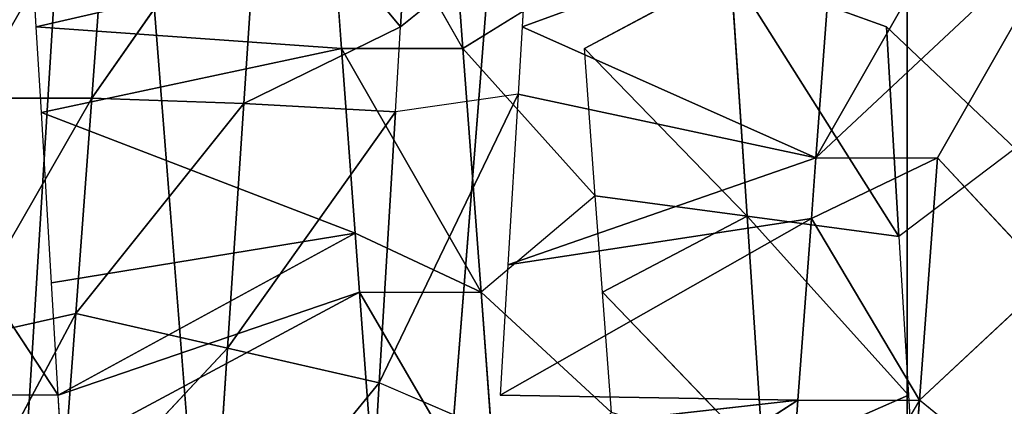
# Model space of a CAD drawing. Extents: x 143 to 263, y -61 to 82.
# Tile 606 of 656: x 249.544 to 250.253, y 71.959 to 72.238. Entities that reach past the tile are written whole.
import ezdxf

# ---------------------------------------------------------------- set-up
doc = ezdxf.new("R2010")
doc.units = 0
doc.header["$LTSCALE"] = 25.4
doc.layers.get('0').update_dxf_attribs({"color": 13, "linetype": 'CONTINUOUS'})

# ---------------------------------------------------------------- blocks, each defined once
blk = doc.blocks.new('ICE-BALL-8126_STL')
at = {"color": 41}
for p, q in [((9.91799, 46.44175, 93.36394), (10.09435, 46.34115, 93.36463)), ((10.09435, 46.34115, 93.36463), (10.18121, 46.4222, 93.37228)), ((10.26893, 46.32819, 93.38499), (10.18121, 46.4222, 93.37228)), ((10.33615, 46.41069, 93.39818), (10.26893, 46.32819, 93.38499)), ((10.08764, 46.39715, 96.88094), (10, 46.30441, 96.88291)), ((10.08764, 46.39715, 96.88094), (10.15105, 46.31345, 96.87705)), ((10.09435, 46.34115, 93.36463), (10.26893, 46.32819, 93.38499)), ((10.13806, 46.2504, 93.36787), (10.09435, 46.34115, 93.36463)), ((10.09435, 46.25365, 93.36463), (10.09435, 46.34115, 93.36463)), ((10.09435, 46.34115, 93.36463), (10.26893, 46.32819, 93.38499)), ((10.26893, 46.32819, 93.38499), (10.13806, 46.2504, 93.36787)), ((10.26893, 46.32819, 93.38499), (10.13806, 46.2504, 93.36787)), ((10.26552, 46.32029, 96.86475), (10.34497, 46.32505, 96.85216)), ((10.26893, 46.24069, 93.38499), (10.26893, 46.32819, 93.38499)), ((10.43853, 46.31559, 93.42424), (10.26893, 46.32819, 93.38499)), ((10.43853, 46.31559, 93.42424), (10.26893, 46.32819, 93.38499)), ((10.26893, 46.32819, 93.38499), (10.43853, 46.22809, 93.42424)), ((0, 46.31937, 84.91157), (21.2, 46.31937, 84.91157)), ((0, 46.31937, 84.91157), (21.2, 46.31937, 84.91157)), ((0, 46.31937, 104.95425), (21.2, 46.31937, 104.95425)), ((0, 46.31937, 104.95425), (21.2, 46.31937, 104.95425)), ((10.26552, 46.32029, 96.86475), (10.13638, 46.20407, 96.68818)), ((10.26552, 46.32029, 96.86475), (10.13638, 46.20407, 96.68818)), ((10.15105, 46.31345, 96.87705), (10.26552, 46.32029, 96.86475)), ((10.26552, 46.32029, 96.86475), (10.31146, 46.21567, 96.6657)), ((10.26552, 46.32029, 96.86475), (10.31146, 46.21567, 96.6657)), ((10, 46.30441, 96.88291), (10.15105, 46.31345, 96.87705)), ((10, 46.30441, 96.88291), (10.15105, 46.31345, 96.87705)), ((10.15105, 46.31345, 96.87705), (10.13638, 46.20407, 96.68818)), ((10.15105, 46.31345, 96.87705), (10.13638, 46.20407, 96.68818)), ((10, 46.30441, 96.88291), (9.95924, 46.19233, 96.69299)), ((9.91799, 46.26675, 93.36394), (10, 46.04191, 92.98291)), ((9.91799, 46.26675, 93.36394), (10, 46.04191, 92.98291)), ((9.91799, 46.26675, 93.36394), (10.09435, 46.25365, 93.36463)), ((9.91799, 46.26675, 93.36394), (10.09435, 46.25365, 93.36463)), ((10.09435, 46.25365, 93.36463), (10, 46.04191, 92.98291)), ((10.09435, 46.25365, 93.36463), (10, 46.04191, 92.98291)), ((10.04849, 46.03901, 92.98351), (10.09435, 46.25365, 93.36463)), ((10.04849, 46.03901, 92.98351), (10.09435, 46.25365, 93.36463)), ((10.09435, 46.25365, 93.36463), (10.13806, 46.2504, 93.36787)), ((10.17136, 46.03165, 92.99046), (10.09435, 46.25365, 93.36463)), ((10.17136, 46.03165, 92.99046), (10.09435, 46.25365, 93.36463)), ((10.13806, 46.2504, 93.36787), (10.26893, 46.24069, 93.38499)), ((10.26552, 46.02602, 93.00108), (10.13806, 46.2504, 93.36787)), ((10.26552, 46.02602, 93.00108), (10.13806, 46.2504, 93.36787)), ((10.17136, 46.03165, 92.99046), (10.13806, 46.2504, 93.36787)), ((10.17136, 46.03165, 92.99046), (10.13806, 46.2504, 93.36787)), ((10.13806, 46.2504, 93.36787), (10.26893, 46.24069, 93.38499)), ((10.26893, 46.24069, 93.38499), (10.26552, 46.02602, 93.00108)), ((10.26893, 46.24069, 93.38499), (10.33302, 46.23593, 93.3975)), ((10.41333, 46.01718, 93.02722), (10.26893, 46.24069, 93.38499)), ((10.41333, 46.01718, 93.02722), (10.26893, 46.24069, 93.38499)), ((10.29321, 46.02436, 93.00508), (10.26893, 46.24069, 93.38499)), ((10.13638, 46.20407, 96.68818), (10.31146, 46.21567, 96.6657)), ((10.13638, 46.20407, 96.68818), (10.31146, 46.21567, 96.6657)), ((10.31146, 46.21567, 96.6657), (10.1912, 46.09985, 96.49235)), ((10.31146, 46.21567, 96.6657), (10.1912, 46.09985, 96.49235)), ((10.13638, 46.20407, 96.68818), (9.95924, 46.19233, 96.69299)), ((10.13638, 46.20407, 96.68818), (9.95924, 46.19233, 96.69299)), ((10.13638, 46.20407, 96.68818), (10.01542, 46.0868, 96.50395)), ((10.13638, 46.20407, 96.68818), (10.01542, 46.0868, 96.50395)), ((10.1217, 46.0947, 96.49931), (10.13638, 46.20407, 96.68818)), ((10.1217, 46.0947, 96.49931), (10.13638, 46.20407, 96.68818)), ((10.13638, 46.20407, 96.68818), (10.1912, 46.09985, 96.49235)), ((10.13638, 46.20407, 96.68818), (10.1912, 46.09985, 96.49235)), ((9.95924, 46.19233, 96.69299), (10.01542, 46.0868, 96.50395)), ((10.1912, 46.01236, 96.49235), (10.27794, 46.1063, 96.47924)), ((10.27794, 46.1063, 96.47924), (10.1912, 46.09985, 96.49235)), ((10.1912, 46.09985, 96.49235), (10.1217, 46.0947, 96.49931)), ((10.1217, 46.0947, 96.49931), (10.01542, 45.9993, 96.50395)), ((10.1217, 46.0947, 96.49931), (10.01542, 46.0868, 96.50395)), ((10.1217, 46.0947, 96.49931), (10.1912, 46.01236, 96.49235)), ((10.01542, 45.9993, 96.50395), (9.96362, 46.08295, 96.5036)), ((9.92533, 46.04638, 92.98434), (10, 45.95441, 92.98291)), ((9.92533, 46.04638, 92.98434), (10, 46.04191, 92.98291)), ((10, 46.04191, 92.98291), (10.04849, 46.03901, 92.98351)), ((10.04849, 46.03901, 92.98351), (10.06107, 45.95075, 92.98386)), ((10.04849, 46.03901, 92.98351), (10.2564, 45.93907, 92.99984)), ((10.04849, 46.03901, 92.98351), (10.17136, 46.03165, 92.99046)), ((10.17136, 46.03165, 92.99046), (10.26552, 46.02602, 93.00108)), ((10.36341, 46.02514, 96.46142), (10.1912, 46.01236, 96.49235)), ((10.1912, 45.92485, 96.49235), (10.36341, 46.02514, 96.46142)), ((10.1912, 45.92485, 96.49235), (10.36341, 46.02514, 96.46142)), ((10.36341, 46.02514, 96.46142), (10.1912, 46.01236, 96.49235)), ((10.29321, 46.02436, 93.00508), (10.2564, 45.93907, 92.99984)), ((10.1912, 46.01236, 96.49235), (10.01542, 45.9118, 96.50395)), ((10.01542, 45.9993, 96.50395), (10.1912, 46.01236, 96.49235)), ((10.01542, 45.9993, 96.50395), (10.1912, 46.01236, 96.49235)), ((10.1912, 46.01236, 96.49235), (10.01542, 45.9118, 96.50395)), ((10.14865, 45.9217, 96.49698), (10.1912, 46.01236, 96.49235)), ((10.1912, 45.92485, 96.49235), (10.1912, 46.01236, 96.49235)), ((10.01542, 45.9993, 96.50395), (9.83934, 45.89873, 96.49579)), ((10.01542, 45.9993, 96.50395), (9.83934, 45.98623, 96.49579)), ((10.01542, 45.9993, 96.50395), (9.83934, 45.98623, 96.49579)), ((10.01542, 45.9993, 96.50395), (10.01542, 45.9118, 96.50395)), ((10, 45.95441, 92.98291), (9.86481, 45.9625, 92.9876)), ((10, 45.95441, 92.98291), (9.86481, 45.9625, 92.9876)), ((10, 45.95441, 92.98291), (9.87794, 45.85312, 93.17659)), ((10, 45.95441, 92.98291), (9.87794, 45.85312, 93.17659)), ((10, 45.95441, 92.98291), (10.05513, 45.84138, 93.17322)), ((10, 45.95441, 92.98291), (10.05513, 45.84138, 93.17322)), ((10.06107, 45.95075, 92.98386), (10, 45.95441, 92.98291)), ((10.06107, 45.95075, 92.98386), (10.05513, 45.84138, 93.17322)), ((10.06107, 45.95075, 92.98386), (10.05513, 45.84138, 93.17322)), ((10.2564, 45.93907, 92.99984), (10.06107, 45.95075, 92.98386)), ((10.06107, 45.95075, 92.98386), (10.23149, 45.82969, 93.18764)), ((10.2564, 45.93907, 92.99984), (10.06107, 45.95075, 92.98386)), ((10.06107, 45.95075, 92.98386), (10.23149, 45.82969, 93.18764)), ((10.34331, 45.93615, 96.46606), (10.1912, 45.92485, 96.49235)), ((10.34331, 45.93615, 96.46606), (10.1912, 45.92485, 96.49235)), ((10.23149, 45.82969, 93.18764), (10.2564, 45.93907, 92.99984)), ((10.23149, 45.82969, 93.18764), (10.2564, 45.93907, 92.99984)), ((10.44788, 45.92761, 93.03504), (10.2564, 45.93907, 92.99984)), ((10.44788, 45.92761, 93.03504), (10.2564, 45.93907, 92.99984)), ((10.40437, 45.81824, 93.21942), (10.2564, 45.93907, 92.99984)), ((10.40437, 45.81824, 93.21942), (10.2564, 45.93907, 92.99984)), ((10.14865, 45.9217, 96.49698), (10.01542, 45.9118, 96.50395)), ((10.14865, 45.9217, 96.49698), (10.01542, 45.9118, 96.50395)), ((10.0617, 45.6956, 96.88194), (10.14865, 45.9217, 96.49698)), ((10.0617, 45.6956, 96.88194), (10.14865, 45.9217, 96.49698)), ((10.1912, 45.92485, 96.49235), (10.14865, 45.9217, 96.49698)), ((10.14865, 45.9217, 96.49698), (10.26552, 45.70779, 96.86475)), ((10.1845, 45.70295, 96.87416), (10.14865, 45.9217, 96.49698)), ((10.1845, 45.70295, 96.87416), (10.14865, 45.9217, 96.49698)), ((10.14865, 45.9217, 96.49698), (10.26552, 45.70779, 96.86475)), ((10.26552, 45.70779, 96.86475), (10.1912, 45.92485, 96.49235)), ((10.26552, 45.70779, 96.86475), (10.1912, 45.92485, 96.49235)), ((10.01542, 45.9118, 96.50395), (9.95048, 45.90698, 96.50324)), ((9.95048, 45.90698, 96.50324), (10, 45.69191, 96.88291)), ((9.95048, 45.90698, 96.50324), (10, 45.69191, 96.88291)), ((10, 45.69191, 96.88291), (10.01542, 45.9118, 96.50395)), ((10, 45.69191, 96.88291), (10.01542, 45.9118, 96.50395)), ((10.0617, 45.6956, 96.88194), (10.01542, 45.9118, 96.50395)), ((10.0617, 45.6956, 96.88194), (10.01542, 45.9118, 96.50395)), ((9.87794, 45.85312, 93.17659), (10.05513, 45.84138, 93.17322)), ((10.05122, 45.73185, 93.36263), (9.87794, 45.85312, 93.17659)), ((10.05122, 45.73185, 93.36263), (9.87794, 45.85312, 93.17659)), ((9.87794, 45.85312, 93.17659), (10.05513, 45.84138, 93.17322)), ((10.05122, 45.73185, 93.36263), (10.05513, 45.84138, 93.17322)), ((10.05122, 45.73185, 93.36263), (10.05513, 45.84138, 93.17322)), ((10.05513, 45.84138, 93.17322), (10.23149, 45.82969, 93.18764)), ((10.20658, 45.72032, 93.37543), (10.05513, 45.84138, 93.17322)), ((10.20658, 45.72032, 93.37543), (10.05513, 45.84138, 93.17322)), ((10.05513, 45.84138, 93.17322), (10.23149, 45.82969, 93.18764)), ((10.23149, 45.82969, 93.18764), (10.20658, 45.72032, 93.37543)), ((10.23149, 45.82969, 93.18764), (10.20658, 45.72032, 93.37543)), ((10.23149, 45.82969, 93.18764), (10.40437, 45.81824, 93.21942)), ((10.36086, 45.70886, 93.4038), (10.23149, 45.82969, 93.18764)), ((10.36086, 45.70886, 93.4038), (10.23149, 45.82969, 93.18764)), ((10.23149, 45.82969, 93.18764), (10.40437, 45.81824, 93.21942)), ((9.87494, 45.74495, 93.36678), (10.05122, 45.73185, 93.36263)), ((9.87494, 45.74495, 93.36678), (10.05122, 45.73185, 93.36263)), ((10.05122, 45.73185, 93.36263), (10.05122, 45.64436, 93.36263)), ((10.05122, 45.73185, 93.36263), (10.05122, 45.64436, 93.36263)), ((10.05122, 45.73185, 93.36263), (10.22654, 45.63134, 93.37821)), ((10.05122, 45.73185, 93.36263), (10.20658, 45.72032, 93.37543)), ((10.05122, 45.73185, 93.36263), (10.22654, 45.63134, 93.37821)), ((10.05122, 45.73185, 93.36263), (10.20658, 45.72032, 93.37543)), ((10.20658, 45.72032, 93.37543), (10.22654, 45.63134, 93.37821)), ((10.20658, 45.72032, 93.37543), (10.22654, 45.63134, 93.37821)), ((10.20658, 45.72032, 93.37543), (10.39764, 45.61863, 93.41295)), ((10.20658, 45.72032, 93.37543), (10.39764, 45.61863, 93.41295)), ((10.20658, 45.72032, 93.37543), (10.36086, 45.70886, 93.4038)), ((10.20658, 45.72032, 93.37543), (10.36086, 45.70886, 93.4038)), ((10.26552, 45.70779, 96.86475), (10.11932, 45.61155, 96.87926)), ((10.26552, 45.70779, 96.86475), (10.1845, 45.70295, 96.87416)), ((10.3062, 45.71023, 96.85872), (10.26552, 45.70779, 96.86475)), ((10.26552, 45.70779, 96.86475), (10.26552, 45.62029, 96.86475)), ((10.1845, 45.70295, 96.87416), (10.0617, 45.6956, 96.88194)), ((10.0617, 45.6956, 96.88194), (10, 45.69191, 96.88291)), ((10, 45.69191, 96.88291), (9.93854, 45.68823, 96.88194))]:
    blk.add_line(p, q, dxfattribs=at)
mesh = blk.add_polyface(dxfattribs=at)
corners = [(21.2, 47.10861, 89.89464), (0, 46.31937, 84.91157), (21.2, 46.31937, 84.91157), (0, 47.10861, 89.89464)]
mesh.append_faces([[corners[k] for k in face] for face in [(0, 1, 2), (1, 0, 3)]], dxfattribs={"vtx0": -1, "color": 41})
mesh = blk.add_polyface(dxfattribs=at)
corners = [(21.2, 46.31937, 104.95425), (0, 47.10861, 99.97118), (21.2, 47.10861, 99.97118), (0, 46.31937, 104.95425)]
mesh.append_faces([[corners[k] for k in face] for face in [(0, 1, 2), (1, 0, 3)]], dxfattribs={"vtx0": -1, "color": 41})
mesh = blk.add_polyface(dxfattribs=at)
corners = [(0, 44.9885, 114.9556), (23, 46.80443, 110.13866), (0, 46.80443, 110.13866), (23, 44.9885, 114.9556)]
mesh.append_faces([[corners[k] for k in face] for face in [(0, 1, 2), (1, 0, 3)]], dxfattribs={"vtx0": -1, "color": 41})
mesh = blk.add_polyface(dxfattribs=at)
corners = [(0, 46.80443, 79.72717), (23, 44.9885, 74.91022), (0, 44.9885, 74.91022), (23, 46.80443, 79.72717)]
mesh.append_faces([[corners[k] for k in face] for face in [(0, 1, 2), (1, 0, 3)]], dxfattribs={"vtx0": -1, "color": 41})
mesh = blk.add_polyface(dxfattribs=at)
corners = [(10.09435, 46.25365, 93.36463), (9.91799, 46.35425, 93.36394), (9.91799, 46.26675, 93.36394), (9.91799, 46.44175, 93.36394), (10.09435, 46.34115, 93.36463)]
mesh.append_faces([[corners[k] for k in face] for face in [(0, 1, 2), (3, 0, 4)]], dxfattribs={"vtx0": -1, "color": 41})
mesh.append_faces([[corners[k] for k in face] for face in [(1, 0, 3)]], dxfattribs={"vtx0": -1, "vtx1": -1, "color": 41})
mesh = blk.add_polyface(dxfattribs=at)
corners = [(10.26893, 46.32819, 93.38499), (10.18121, 46.4222, 93.37228), (10.09435, 46.34115, 93.36463)]
mesh.append_faces([[corners[k] for k in face] for face in [(0, 1, 2)]], dxfattribs={"color": 41})
mesh = blk.add_polyface(dxfattribs=at)
corners = [(10.43853, 46.31559, 93.42424), (10.33615, 46.41069, 93.39818), (10.26893, 46.32819, 93.38499)]
mesh.append_faces([[corners[k] for k in face] for face in [(0, 1, 2)]], dxfattribs={"color": 41})
mesh = blk.add_polyface(dxfattribs=at)
corners = [(10.15105, 46.31345, 96.87705), (10, 46.30441, 96.88291), (10.08764, 46.39715, 96.88094)]
mesh.append_faces([[corners[k] for k in face] for face in [(0, 1, 2)]], dxfattribs={"color": 41})
mesh = blk.add_polyface(dxfattribs=at)
corners = [(10.26893, 46.32819, 93.38499), (10.09435, 46.34115, 93.36463), (10.13806, 46.2504, 93.36787)]
mesh.append_faces([[corners[k] for k in face] for face in [(0, 1, 2)]], dxfattribs={"color": 41})
mesh = blk.add_polyface(dxfattribs=at)
corners = [(10.26893, 46.32819, 93.38499), (10.13806, 46.2504, 93.36787), (10.26893, 46.24069, 93.38499)]
mesh.append_faces([[corners[k] for k in face] for face in [(0, 1, 2)]], dxfattribs={"color": 41})
mesh = blk.add_polyface(dxfattribs=at)
corners = [(10.26552, 46.32029, 96.86475), (10.34497, 46.32505, 96.85216), (10.31146, 46.21567, 96.6657)]
mesh.append_faces([[corners[k] for k in face] for face in [(0, 1, 2)]], dxfattribs={"color": 41})
mesh = blk.add_polyface(dxfattribs=at)
corners = [(10.43853, 46.31559, 93.42424), (10.26893, 46.32819, 93.38499), (10.43853, 46.22809, 93.42424)]
mesh.append_faces([[corners[k] for k in face] for face in [(0, 1, 2)]], dxfattribs={"color": 41})
mesh = blk.add_polyface(dxfattribs=at)
corners = [(21.2, 46.31937, 84.91157), (0, 45.01358, 80.03829), (21.2, 45.01358, 80.03829), (0, 46.31937, 84.91157)]
mesh.append_faces([[corners[k] for k in face] for face in [(0, 1, 2), (1, 0, 3)]], dxfattribs={"vtx0": -1, "color": 41})
mesh = blk.add_polyface(dxfattribs=at)
corners = [(21.2, 45.01358, 109.82753), (0, 46.31937, 104.95425), (21.2, 46.31937, 104.95425), (0, 45.01358, 109.82753)]
mesh.append_faces([[corners[k] for k in face] for face in [(0, 1, 2), (1, 0, 3)]], dxfattribs={"vtx0": -1, "color": 41})
mesh = blk.add_polyface(dxfattribs=at)
corners = [(10.26552, 46.32029, 96.86475), (10.31146, 46.21567, 96.6657), (10.13638, 46.20407, 96.68818)]
mesh.append_faces([[corners[k] for k in face] for face in [(0, 1, 2)]], dxfattribs={"color": 41})
mesh = blk.add_polyface(dxfattribs=at)
corners = [(10.15105, 46.31345, 96.87705), (10.26552, 46.32029, 96.86475), (10.13638, 46.20407, 96.68818)]
mesh.append_faces([[corners[k] for k in face] for face in [(0, 1, 2)]], dxfattribs={"color": 41})
mesh = blk.add_polyface(dxfattribs=at)
corners = [(9.95924, 46.19233, 96.69299), (10.15105, 46.31345, 96.87705), (10.13638, 46.20407, 96.68818), (10, 46.30441, 96.88291)]
mesh.append_faces([[corners[k] for k in face] for face in [(0, 1, 2), (1, 0, 3)]], dxfattribs={"vtx0": -1, "color": 41})
mesh = blk.add_polyface(dxfattribs=at)
corners = [(9.91799, 46.26675, 93.36394), (9.92533, 46.04638, 92.98434), (10, 46.04191, 92.98291)]
mesh.append_faces([[corners[k] for k in face] for face in [(0, 1, 2)]], dxfattribs={"color": 41})
mesh = blk.add_polyface(dxfattribs=at)
corners = [(10.09435, 46.25365, 93.36463), (9.91799, 46.26675, 93.36394), (10, 46.04191, 92.98291)]
mesh.append_faces([[corners[k] for k in face] for face in [(0, 1, 2)]], dxfattribs={"color": 41})
mesh = blk.add_polyface(dxfattribs=at)
corners = [(10.09435, 46.25365, 93.36463), (10, 46.04191, 92.98291), (10.04849, 46.03901, 92.98351)]
mesh.append_faces([[corners[k] for k in face] for face in [(0, 1, 2)]], dxfattribs={"color": 41})
mesh = blk.add_polyface(dxfattribs=at)
corners = [(10.09435, 46.25365, 93.36463), (10.04849, 46.03901, 92.98351), (10.17136, 46.03165, 92.99046)]
mesh.append_faces([[corners[k] for k in face] for face in [(0, 1, 2)]], dxfattribs={"color": 41})
mesh = blk.add_polyface(dxfattribs=at)
corners = [(10.13806, 46.2504, 93.36787), (10.09435, 46.25365, 93.36463), (10.17136, 46.03165, 92.99046)]
mesh.append_faces([[corners[k] for k in face] for face in [(0, 1, 2)]], dxfattribs={"color": 41})
mesh = blk.add_polyface(dxfattribs=at)
corners = [(10.26893, 46.24069, 93.38499), (10.13806, 46.2504, 93.36787), (10.26552, 46.02602, 93.00108)]
mesh.append_faces([[corners[k] for k in face] for face in [(0, 1, 2)]], dxfattribs={"color": 41})
mesh = blk.add_polyface(dxfattribs=at)
corners = [(10.13806, 46.2504, 93.36787), (10.17136, 46.03165, 92.99046), (10.26552, 46.02602, 93.00108)]
mesh.append_faces([[corners[k] for k in face] for face in [(0, 1, 2)]], dxfattribs={"color": 41})
mesh = blk.add_polyface(dxfattribs=at)
corners = [(10.33302, 46.23593, 93.3975), (10.26893, 46.24069, 93.38499), (10.41333, 46.01718, 93.02722)]
mesh.append_faces([[corners[k] for k in face] for face in [(0, 1, 2)]], dxfattribs={"color": 41})
mesh = blk.add_polyface(dxfattribs=at)
corners = [(10.26893, 46.24069, 93.38499), (10.29321, 46.02436, 93.00508), (10.41333, 46.01718, 93.02722)]
mesh.append_faces([[corners[k] for k in face] for face in [(0, 1, 2)]], dxfattribs={"color": 41})
mesh = blk.add_polyface(dxfattribs=at)
corners = [(10.13638, 46.20407, 96.68818), (10.31146, 46.21567, 96.6657), (10.1912, 46.09985, 96.49235)]
mesh.append_faces([[corners[k] for k in face] for face in [(0, 1, 2)]], dxfattribs={"color": 41})
mesh = blk.add_polyface(dxfattribs=at)
corners = [(10.31146, 46.21567, 96.6657), (10.27794, 46.1063, 96.47924), (10.1912, 46.09985, 96.49235)]
mesh.append_faces([[corners[k] for k in face] for face in [(0, 1, 2)]], dxfattribs={"color": 41})
mesh = blk.add_polyface(dxfattribs=at)
corners = [(9.95924, 46.19233, 96.69299), (10.13638, 46.20407, 96.68818), (10.01542, 46.0868, 96.50395)]
mesh.append_faces([[corners[k] for k in face] for face in [(0, 1, 2)]], dxfattribs={"color": 41})
mesh = blk.add_polyface(dxfattribs=at)
corners = [(10.13638, 46.20407, 96.68818), (10.1217, 46.0947, 96.49931), (10.01542, 46.0868, 96.50395)]
mesh.append_faces([[corners[k] for k in face] for face in [(0, 1, 2)]], dxfattribs={"color": 41})
mesh = blk.add_polyface(dxfattribs=at)
corners = [(10.13638, 46.20407, 96.68818), (10.1912, 46.09985, 96.49235), (10.1217, 46.0947, 96.49931)]
mesh.append_faces([[corners[k] for k in face] for face in [(0, 1, 2)]], dxfattribs={"color": 41})
mesh = blk.add_polyface(dxfattribs=at)
corners = [(10.36341, 46.02514, 96.46142), (10.1912, 46.01236, 96.49235), (10.27794, 46.1063, 96.47924)]
mesh.append_faces([[corners[k] for k in face] for face in [(0, 1, 2)]], dxfattribs={"color": 41})
mesh = blk.add_polyface(dxfattribs=at)
corners = [(10.1912, 46.01236, 96.49235), (10.01542, 45.9993, 96.50395), (10.1217, 46.0947, 96.49931)]
mesh.append_faces([[corners[k] for k in face] for face in [(0, 1, 2)]], dxfattribs={"color": 41})
mesh = blk.add_polyface(dxfattribs=at)
corners = [(10.01542, 45.9993, 96.50395), (9.83934, 45.98623, 96.49579), (9.96362, 46.08295, 96.5036)]
mesh.append_faces([[corners[k] for k in face] for face in [(0, 1, 2)]], dxfattribs={"color": 41})
mesh = blk.add_polyface(dxfattribs=at)
corners = [(10, 45.95441, 92.98291), (9.92533, 46.04638, 92.98434), (9.86481, 45.9625, 92.9876)]
mesh.append_faces([[corners[k] for k in face] for face in [(0, 1, 2)]], dxfattribs={"color": 41})
mesh = blk.add_polyface(dxfattribs=at)
corners = [(10.2564, 45.93907, 92.99984), (10.04849, 46.03901, 92.98351), (10.06107, 45.95075, 92.98386)]
mesh.append_faces([[corners[k] for k in face] for face in [(0, 1, 2)]], dxfattribs={"color": 41})
mesh = blk.add_polyface(dxfattribs=at)
corners = [(10.36341, 46.02514, 96.46142), (10.1912, 45.92485, 96.49235), (10.1912, 46.01236, 96.49235)]
mesh.append_faces([[corners[k] for k in face] for face in [(0, 1, 2)]], dxfattribs={"color": 41})
mesh = blk.add_polyface(dxfattribs=at)
corners = [(10.36341, 46.02514, 96.46142), (10.34331, 45.93615, 96.46606), (10.1912, 45.92485, 96.49235)]
mesh.append_faces([[corners[k] for k in face] for face in [(0, 1, 2)]], dxfattribs={"color": 41})
mesh = blk.add_polyface(dxfattribs=at)
corners = [(10.44788, 45.92761, 93.03504), (10.29321, 46.02436, 93.00508), (10.2564, 45.93907, 92.99984)]
mesh.append_faces([[corners[k] for k in face] for face in [(0, 1, 2)]], dxfattribs={"color": 41})
mesh = blk.add_polyface(dxfattribs=at)
corners = [(10.1912, 46.01236, 96.49235), (10.14865, 45.9217, 96.49698), (10.01542, 45.9118, 96.50395)]
mesh.append_faces([[corners[k] for k in face] for face in [(0, 1, 2)]], dxfattribs={"color": 41})
mesh = blk.add_polyface(dxfattribs=at)
corners = [(10.1912, 46.01236, 96.49235), (10.01542, 45.9118, 96.50395), (10.01542, 45.9993, 96.50395)]
mesh.append_faces([[corners[k] for k in face] for face in [(0, 1, 2)]], dxfattribs={"color": 41})
mesh = blk.add_polyface(dxfattribs=at)
corners = [(10.01542, 45.9993, 96.50395), (9.83934, 45.89873, 96.49579), (9.83934, 45.98623, 96.49579)]
mesh.append_faces([[corners[k] for k in face] for face in [(0, 1, 2)]], dxfattribs={"color": 41})
mesh = blk.add_polyface(dxfattribs=at)
corners = [(9.87794, 45.85312, 93.17659), (10, 45.95441, 92.98291), (9.86481, 45.9625, 92.9876)]
mesh.append_faces([[corners[k] for k in face] for face in [(0, 1, 2)]], dxfattribs={"color": 41})
mesh = blk.add_polyface(dxfattribs=at)
corners = [(9.87794, 45.85312, 93.17659), (10.05513, 45.84138, 93.17322), (10, 45.95441, 92.98291)]
mesh.append_faces([[corners[k] for k in face] for face in [(0, 1, 2)]], dxfattribs={"color": 41})
mesh = blk.add_polyface(dxfattribs=at)
corners = [(10.05513, 45.84138, 93.17322), (10.06107, 45.95075, 92.98386), (10, 45.95441, 92.98291)]
mesh.append_faces([[corners[k] for k in face] for face in [(0, 1, 2)]], dxfattribs={"color": 41})
mesh = blk.add_polyface(dxfattribs=at)
corners = [(10.23149, 45.82969, 93.18764), (10.06107, 45.95075, 92.98386), (10.05513, 45.84138, 93.17322)]
mesh.append_faces([[corners[k] for k in face] for face in [(0, 1, 2)]], dxfattribs={"color": 41})
mesh = blk.add_polyface(dxfattribs=at)
corners = [(10.23149, 45.82969, 93.18764), (10.2564, 45.93907, 92.99984), (10.06107, 45.95075, 92.98386)]
mesh.append_faces([[corners[k] for k in face] for face in [(0, 1, 2)]], dxfattribs={"color": 41})
mesh = blk.add_polyface(dxfattribs=at)
corners = [(10.3062, 45.71023, 96.85872), (10.1912, 45.92485, 96.49235), (10.34331, 45.93615, 96.46606), (10.26552, 45.70779, 96.86475)]
mesh.append_faces([[corners[k] for k in face] for face in [(0, 1, 2), (1, 0, 3)]], dxfattribs={"vtx0": -1, "color": 41})
mesh = blk.add_polyface(dxfattribs=at)
corners = [(10.40437, 45.81824, 93.21942), (10.2564, 45.93907, 92.99984), (10.23149, 45.82969, 93.18764)]
mesh.append_faces([[corners[k] for k in face] for face in [(0, 1, 2)]], dxfattribs={"color": 41})
mesh = blk.add_polyface(dxfattribs=at)
corners = [(10.40437, 45.81824, 93.21942), (10.44788, 45.92761, 93.03504), (10.2564, 45.93907, 92.99984)]
mesh.append_faces([[corners[k] for k in face] for face in [(0, 1, 2)]], dxfattribs={"color": 41})
mesh = blk.add_polyface(dxfattribs=at)
corners = [(10.0617, 45.6956, 96.88194), (10.01542, 45.9118, 96.50395), (10.14865, 45.9217, 96.49698)]
mesh.append_faces([[corners[k] for k in face] for face in [(0, 1, 2)]], dxfattribs={"color": 41})
mesh = blk.add_polyface(dxfattribs=at)
corners = [(10.0617, 45.6956, 96.88194), (10.14865, 45.9217, 96.49698), (10.1845, 45.70295, 96.87416)]
mesh.append_faces([[corners[k] for k in face] for face in [(0, 1, 2)]], dxfattribs={"color": 41})
mesh = blk.add_polyface(dxfattribs=at)
corners = [(10.26552, 45.70779, 96.86475), (10.14865, 45.9217, 96.49698), (10.1912, 45.92485, 96.49235)]
mesh.append_faces([[corners[k] for k in face] for face in [(0, 1, 2)]], dxfattribs={"color": 41})
mesh = blk.add_polyface(dxfattribs=at)
corners = [(10.1845, 45.70295, 96.87416), (10.14865, 45.9217, 96.49698), (10.26552, 45.70779, 96.86475)]
mesh.append_faces([[corners[k] for k in face] for face in [(0, 1, 2)]], dxfattribs={"color": 41})
mesh = blk.add_polyface(dxfattribs=at)
corners = [(10, 45.69191, 96.88291), (9.93854, 45.68823, 96.88194), (9.95048, 45.90698, 96.50324)]
mesh.append_faces([[corners[k] for k in face] for face in [(0, 1, 2)]], dxfattribs={"color": 41})
mesh = blk.add_polyface(dxfattribs=at)
corners = [(10, 45.69191, 96.88291), (9.95048, 45.90698, 96.50324), (10.01542, 45.9118, 96.50395)]
mesh.append_faces([[corners[k] for k in face] for face in [(0, 1, 2)]], dxfattribs={"color": 41})
mesh = blk.add_polyface(dxfattribs=at)
corners = [(10, 45.69191, 96.88291), (10.01542, 45.9118, 96.50395), (10.0617, 45.6956, 96.88194)]
mesh.append_faces([[corners[k] for k in face] for face in [(0, 1, 2)]], dxfattribs={"color": 41})
mesh = blk.add_polyface(dxfattribs=at)
corners = [(9.87494, 45.74495, 93.36678), (10.05122, 45.73185, 93.36263), (9.87794, 45.85312, 93.17659)]
mesh.append_faces([[corners[k] for k in face] for face in [(0, 1, 2)]], dxfattribs={"color": 41})
mesh = blk.add_polyface(dxfattribs=at)
corners = [(10.05122, 45.73185, 93.36263), (10.05513, 45.84138, 93.17322), (9.87794, 45.85312, 93.17659)]
mesh.append_faces([[corners[k] for k in face] for face in [(0, 1, 2)]], dxfattribs={"color": 41})
mesh = blk.add_polyface(dxfattribs=at)
corners = [(10.20658, 45.72032, 93.37543), (10.05513, 45.84138, 93.17322), (10.05122, 45.73185, 93.36263)]
mesh.append_faces([[corners[k] for k in face] for face in [(0, 1, 2)]], dxfattribs={"color": 41})
mesh = blk.add_polyface(dxfattribs=at)
corners = [(10.20658, 45.72032, 93.37543), (10.23149, 45.82969, 93.18764), (10.05513, 45.84138, 93.17322)]
mesh.append_faces([[corners[k] for k in face] for face in [(0, 1, 2)]], dxfattribs={"color": 41})
mesh = blk.add_polyface(dxfattribs=at)
corners = [(10.36086, 45.70886, 93.4038), (10.23149, 45.82969, 93.18764), (10.20658, 45.72032, 93.37543)]
mesh.append_faces([[corners[k] for k in face] for face in [(0, 1, 2)]], dxfattribs={"color": 41})
mesh = blk.add_polyface(dxfattribs=at)
corners = [(10.36086, 45.70886, 93.4038), (10.40437, 45.81824, 93.21942), (10.23149, 45.82969, 93.18764)]
mesh.append_faces([[corners[k] for k in face] for face in [(0, 1, 2)]], dxfattribs={"color": 41})
mesh = blk.add_polyface(dxfattribs=at)
corners = [(10.05122, 45.64436, 93.36263), (9.87494, 45.74495, 93.36678), (9.87494, 45.65744, 93.36678), (10.05122, 45.73185, 93.36263)]
mesh.append_faces([[corners[k] for k in face] for face in [(0, 1, 2), (1, 0, 3)]], dxfattribs={"vtx0": -1, "color": 41})
mesh = blk.add_polyface(dxfattribs=at)
corners = [(10.22654, 45.63134, 93.37821), (10.05122, 45.73185, 93.36263), (10.05122, 45.64436, 93.36263)]
mesh.append_faces([[corners[k] for k in face] for face in [(0, 1, 2)]], dxfattribs={"color": 41})
mesh = blk.add_polyface(dxfattribs=at)
corners = [(10.22654, 45.63134, 93.37821), (10.20658, 45.72032, 93.37543), (10.05122, 45.73185, 93.36263)]
mesh.append_faces([[corners[k] for k in face] for face in [(0, 1, 2)]], dxfattribs={"color": 41})
mesh = blk.add_polyface(dxfattribs=at)
corners = [(10.39764, 45.61863, 93.41295), (10.20658, 45.72032, 93.37543), (10.22654, 45.63134, 93.37821)]
mesh.append_faces([[corners[k] for k in face] for face in [(0, 1, 2)]], dxfattribs={"color": 41})
mesh = blk.add_polyface(dxfattribs=at)
corners = [(10.39764, 45.61863, 93.41295), (10.36086, 45.70886, 93.4038), (10.20658, 45.72032, 93.37543)]
mesh.append_faces([[corners[k] for k in face] for face in [(0, 1, 2)]], dxfattribs={"color": 41})
mesh = blk.add_polyface(dxfattribs=at)
corners = [(10.26552, 45.70779, 96.86475), (10.26552, 45.62029, 96.86475), (10.11932, 45.61155, 96.87926)]
mesh.append_faces([[corners[k] for k in face] for face in [(0, 1, 2)]], dxfattribs={"color": 41})

msp = doc.modelspace()

# ---------------------------------------------------------------- block references
at = {"color": 0, "rotation": 270}
msp.add_blockref('ICE-BALL-8126_STL', (203.86356, 82.23263), dxfattribs=at)

doc.saveas('drawing.dxf')
